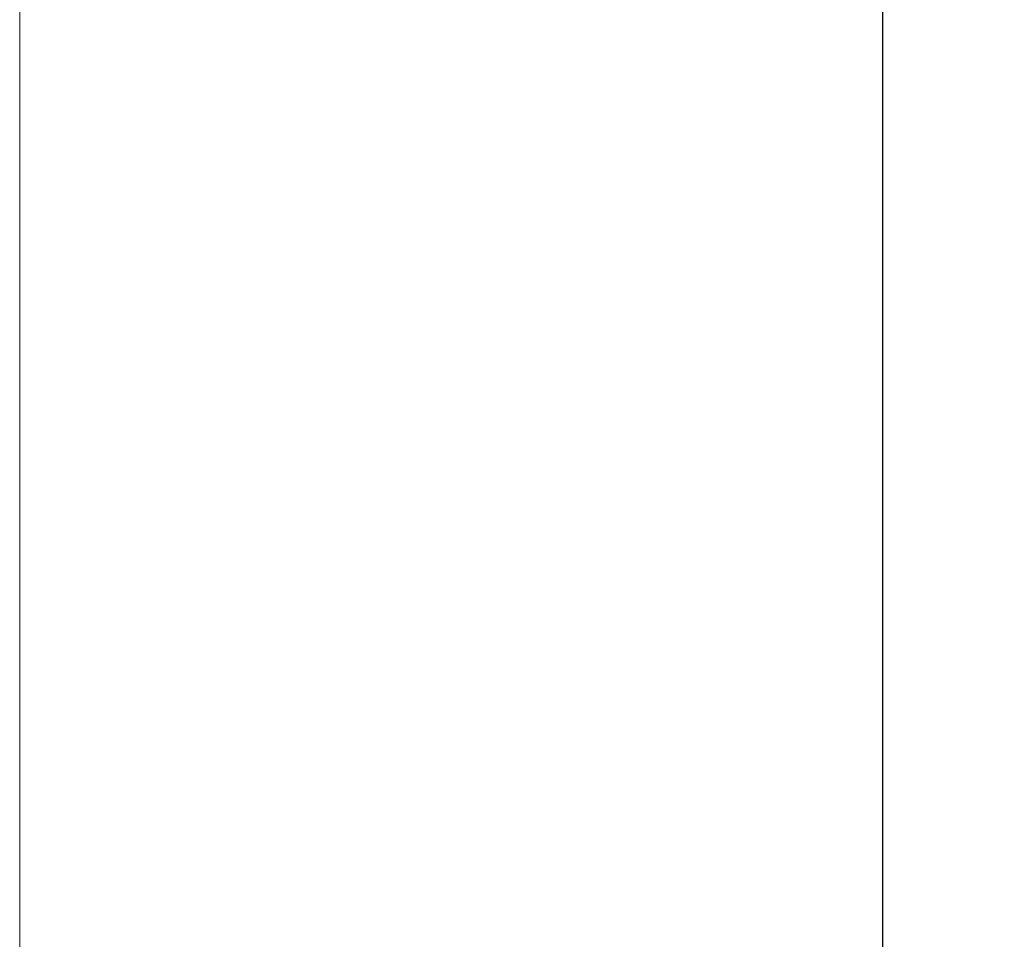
# Model space of a CAD drawing. Header units: millimetres. Extents: x 3652085 to 3778338, y -303702 to -273644.
# Tile 407 of 588: x 3733061 to 3733180, y -286370 to -286259. Entities that reach past the tile are written whole.
import ezdxf

# ---------------------------------------------------------------- set-up
doc = ezdxf.new("R2010")
doc.units = ezdxf.units.MM
doc.header["$PDMODE"] = 34
doc.linetypes.add('HIDDEN2', pattern=[4.7625, 3.175, -1.5875])
doc.layers.add('DIM-03    (HAUSART)', color=111, linetype='Continuous', lineweight=5)
doc.layers.add('WALL_GLASS (HAUSART)', color=4, linetype='Continuous', lineweight=0)
doc.styles.add('1-20 Eng HA', font='arial.ttf', dxfattribs={"height": 40})
doc.dimstyles.new('1-20 Eng HA', dxfattribs={"dimtxt": 40, "dimasz": 16, "dimexe": 16, "dimexo": 5, "dimgap": 5, "dimtad": 1, "dimdec": 0, "dimlfac": -1, "dimzin": 0, "dimdsep": 46, "dimtxsty": '1-20 Eng HA', "dimblk": 'OBLIQUE', "dimcen": 0.09, "dimdle": 16, "dimclrd": 256, "dimclre": 256, "dimclrt": 256, "dimadec": 0, "dimazin": 0, "dimtfac": 1, "dimtdec": 0, "dimtofl": 0, "dimtmove": 0, "dimatfit": 3, "dimldrblk": 'OBLIQUE', "dimfxl": 1, "dimtolj": 1, "dimtzin": 0, "dimlwe": 0, "dimarcsym": 0})

# ---------------------------------------------------------------- blocks, each defined once
blk = doc.blocks.new('_Oblique')
at = {"color": 0, "linetype": 'ByBlock', "lineweight": -2}
blk.add_line((-0.5, -0.5), (0.5, 0.5), dxfattribs=at)
blk = doc.blocks.new('*D658')
at = {"layer": 'Defpoints', "color": 0, "lineweight": 0, "transparency": 16777216}
for p in [(3733085.73, -286240.76, -14393.65), (3733151.27, -288940.76, -14393.65), (3733164.85, -288940.76)]:
    blk.add_point(p, dxfattribs=at)
at = {"layer": 'DIM-03    (HAUSART)', "lineweight": -2, "transparency": 16777216}
blk.add_line((3733164.85, -286224.76), (3733164.85, -288956.76), dxfattribs=at)
at = {"layer": 'DIM-03    (HAUSART)', "linetype": 'HIDDEN2', "lineweight": 0, "transparency": 16777216}
for p, q in [((3733090.73, -286240.76), (3733180.85, -286240.76)), ((3733156.27, -288940.76), (3733180.85, -288940.76))]:
    blk.add_line(p, q, dxfattribs=at)
at = {"layer": 'DIM-03    (HAUSART)', "lineweight": -2, "transparency": 16777216, "xscale": 16, "yscale": 16, "zscale": 16}
for p, rotation in [((3733164.85, -286240.76), 90), ((3733164.85, -288940.76), 270)]:
    blk.add_blockref('_Oblique', p, dxfattribs=dict(at, rotation=rotation))
at = {"layer": 'DIM-03    (HAUSART)', "lineweight": 0, "transparency": 16777216, "insert": (3733139.43, -287590.76), "char_height": 40, "attachment_point": 5, "rotation": 90, "style": '1-20 Eng HA'}
blk.add_mtext('\\A1;2700', dxfattribs=at)

msp = doc.modelspace()

# ---------------------------------------------------------------- linework, layer by layer
at = {"layer": 'WALL_GLASS (HAUSART)', "color": 0, "elevation": 0}
msp.add_lwpolyline([(3733060.73, -288892.25), (3733060.73, -286240.76)], dxfattribs=at)

# ---------------------------------------------------------------- dimensions: what is measured, and where the dimension line sits
at = {"layer": 'DIM-03    (HAUSART)', "lineweight": 0}
dim = msp.add_linear_dim(base=(3733164.85, -288940.76), p1=(3733085.73, -286240.76, -14393.65), p2=(3733151.27, -288940.76, -14393.65), angle=90, dimstyle='1-20 Eng HA', override={"dimtmove": 1}, dxfattribs=at)
dim.commit()
dim.dimension.update_dxf_attribs({"geometry": '*D658', "text_midpoint": (3733139.43, -287590.76)})

doc.saveas('drawing.dxf')
